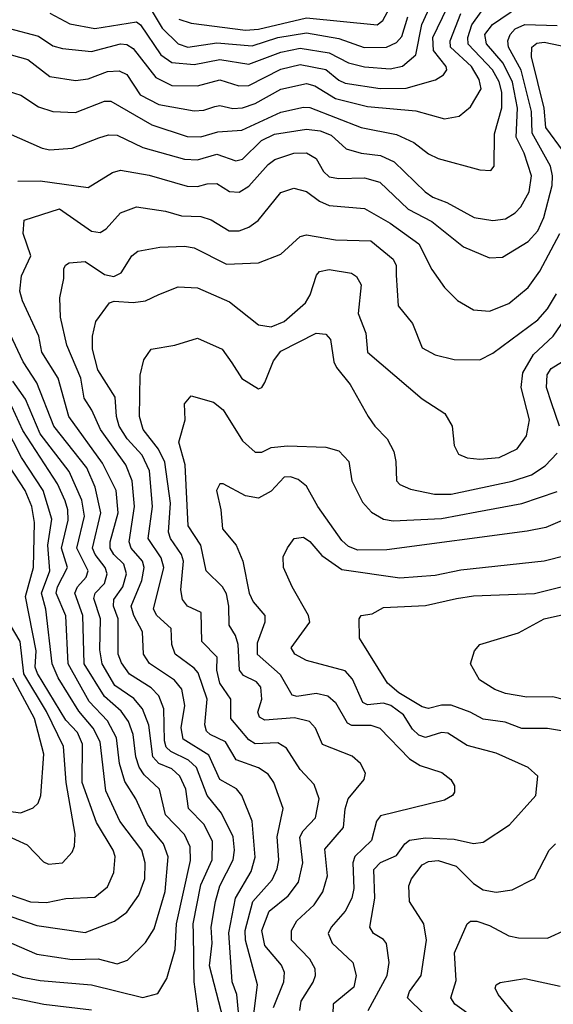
# Model space of a CAD drawing. Extents: x 1308313 to 1441400, y 959662 to 1036319.
# Tile 357 of 656: x 1368131 to 1369793, y 1007325 to 1010391. Entities that reach past the tile are written whole.
import ezdxf

# ---------------------------------------------------------------- set-up
doc = ezdxf.new("R2010")
doc.units = 0

msp = doc.modelspace()

# ---------------------------------------------------------------- linework, layer by layer
at = {"layer": '0CON10XD'}
for points in [[(1368225, 1010411.6), (1368287.9, 1010377.9), (1368365, 1010363.5), (1368495, 1010384.4), (1368507.3, 1010375), (1368571.2, 1010281.2), (1368605, 1010257.3), (1368675, 1010251.1), (1368755, 1010266.5), (1368845, 1010252.2), (1368945, 1010289.2), (1369005, 1010302.4), (1369095, 1010287.5), (1369155, 1010256.7), (1369205, 1010244), (1369285, 1010237.8), (1369323.8, 1010246.2), (1369365, 1010281.2), (1369383.8, 1010376.2), (1369423.9, 1010465)], [(1368525, 1010447.2), (1368575, 1010364.8), (1368625, 1010315.2), (1368655, 1010305.5), (1368745, 1010319.2), (1368855, 1010309.4), (1368935.1, 1010334.9), (1369025, 1010350.4), (1369125, 1010332.2), (1369204.3, 1010304.3), (1369274.3, 1010305.7), (1369305, 1010320.2), (1369321.8, 1010338.2), (1369340, 1010400)], [(1368095, 1010037.1), (1368201, 1009991), (1368225, 1009985.8), (1368295, 1009990.6), (1368377.3, 1010022.7), (1368407.7, 1010032.3), (1368435, 1010031), (1368515, 1009992.6), (1368645, 1009956.7), (1368685, 1009954.5), (1368745, 1009972.2), (1368805, 1009951.6), (1368825, 1009956.2), (1368884.8, 1010015), (1368925, 1010034.5), (1369025, 1010049.8), (1369067.1, 1010045), (1369101.6, 1010031.6), (1369148.3, 1009988.3), (1369195, 1009974.8), (1369255, 1009967.5), (1369297.9, 1009947.9), (1369394.1, 1009855), (1369418.5, 1009838.5), (1369462, 1009822), (1369547.1, 1009775), (1369605, 1009765.3), (1369645, 1009771.1), (1369675, 1009789.2), (1369692, 1009808), (1369717.8, 1009855), (1369725.9, 1009905), (1369702.2, 1009975), (1369677.5, 1010025), (1369681.8, 1010115), (1369666.3, 1010196.3), (1369637.6, 1010255), (1369585, 1010315.3), (1369580.2, 1010345), (1369604, 1010376), (1369685, 1010430.4)], [(1368095, 1010364.3), (1368189.4, 1010339.4), (1368235, 1010309.1), (1368265, 1010300.8), (1368355, 1010291.6), (1368445, 1010315.5), (1368465, 1010313.5), (1368485, 1010301.1), (1368555, 1010211), (1368605, 1010186.3), (1368685, 1010184.4), (1368755, 1010204), (1368814, 1010185), (1368845, 1010186), (1368945, 1010236.9), (1369005, 1010251.3), (1369085, 1010235.5), (1369125, 1010202), (1369145, 1010193.2), (1369253.7, 1010176.3), (1369335, 1010177.6), (1369426.9, 1010203.1), (1369450.9, 1010219.1), (1369461.8, 1010235), (1369460, 1010245), (1369420, 1010295), (1369418.3, 1010335), (1369462.5, 1010427.5)], [(1368095, 1010168.7), (1368135, 1010155.3), (1368189.7, 1010119.7), (1368235, 1010104.7), (1368305, 1010101.6), (1368395, 1010136.7), (1368415, 1010137.4), (1368543, 1010063), (1368653.2, 1010026.8), (1368695, 1010026.5), (1368748.2, 1010041.8), (1368823.7, 1010046.3), (1368945, 1010102.8), (1369015, 1010118.8), (1369035, 1010117.5), (1369195, 1010055.2), (1369305, 1010033.5), (1369358.7, 1010008.6), (1369405, 1009972.8), (1369435, 1009958.7), (1369565, 1009922.9), (1369598.3, 1009921.7), (1369609.2, 1009935), (1369609.8, 1010035), (1369633.2, 1010116.8), (1369633.2, 1010165), (1369625, 1010196.9), (1369604.3, 1010235), (1369528.5, 1010315), (1369527.1, 1010335), (1369539.3, 1010375), (1369569.1, 1010415)], [(1368105, 1010281.2), (1368156.5, 1010266.5), (1368225, 1010214.2), (1368305, 1010201.2), (1368345, 1010206.6), (1368405, 1010229.8), (1368441.6, 1010231.6), (1368465, 1010220), (1368507, 1010157), (1368565, 1010126.5), (1368675, 1010106.8), (1368705, 1010108.8), (1368739.2, 1010120.8), (1368755, 1010124), (1368795.6, 1010114.4), (1368825, 1010115.9), (1368865, 1010129.5), (1368945, 1010174.8), (1369025, 1010191.6), (1369050.4, 1010185), (1369115, 1010145.2), (1369215, 1010120), (1369365, 1010107.3), (1369455, 1010082.4), (1369499.8, 1010090.2), (1369535, 1010119.5), (1369568.4, 1010175), (1369562.3, 1010205), (1369538.9, 1010245), (1369473.2, 1010305), (1369471.7, 1010325), (1369505, 1010410.5)], [(1368627.1, 1010392.9), (1368665, 1010379.8), (1368835, 1010358.5), (1368875, 1010361.4), (1369025, 1010396.7), (1369245, 1010375.3), (1369262, 1010388), (1369283.6, 1010426.4)], [(1368125, 1009888.1), (1368195, 1009889.2), (1368345, 1009868.2), (1368420.6, 1009915), (1368445, 1009921.8), (1368535, 1009906.5), (1368652.9, 1009872.9), (1368685, 1009871.5), (1368715, 1009879.3), (1368745, 1009881.2), (1368785, 1009855.9), (1368815, 1009854.1), (1368845, 1009872.2), (1368905, 1009940), (1368926.4, 1009955), (1368985, 1009975.6), (1369025, 1009976.4), (1369055, 1009958.4), (1369078, 1009918), (1369095, 1009901.6), (1369125, 1009896.7), (1369205, 1009898.8), (1369253.5, 1009885), (1369340.9, 1009800.9), (1369415, 1009762.5), (1369513.2, 1009683.2), (1369595, 1009649.1), (1369635, 1009651.3), (1369715, 1009699.8), (1369745, 1009733.4), (1369764.1, 1009775), (1369789.7, 1009875), (1369791.4, 1009905), (1369784.7, 1009934.7), (1369727.1, 1010037.1), (1369725.3, 1010105), (1369713.4, 1010155), (1369693.3, 1010233.3), (1369653.8, 1010305), (1369652, 1010325), (1369659.1, 1010345), (1369675, 1010362.2), (1369705, 1010375.5), (1369805, 1010373.2)], [(1369825, 1009980), (1369770.5, 1010055), (1369764.9, 1010115), (1369725.5, 1010275), (1369726.2, 1010305), (1369742.2, 1010317.8), (1369765, 1010320.4), (1369865, 1010299.8)], [(1368780.2, 1007220.2), (1368722.8, 1007445), (1368730.7, 1007515), (1368727.2, 1007565), (1368741.5, 1007645), (1368755, 1007693.3), (1368796.4, 1007775), (1368800.6, 1007805), (1368796, 1007846), (1368760.3, 1007920.3), (1368715, 1007974.7), (1368681.9, 1008061.9), (1368657.1, 1008085), (1368601.7, 1008111.7), (1368587.9, 1008125), (1368582.6, 1008145), (1368580.5, 1008245), (1368564.8, 1008285), (1368540.5, 1008310.5), (1368473.3, 1008353.3), (1368447.9, 1008387.9), (1368437.8, 1008415), (1368438.4, 1008525), (1368423.6, 1008565), (1368424.1, 1008585), (1368452.3, 1008625), (1368463.7, 1008665), (1368455.2, 1008695), (1368424.2, 1008725), (1368412.6, 1008745), (1368412.8, 1008765), (1368437.7, 1008855), (1368431.4, 1008925), (1368389.5, 1009009.5), (1368284, 1009155), (1368251.3, 1009275), (1368199.8, 1009355), (1368190.4, 1009405), (1368140, 1009515), (1368131.9, 1009545), (1368136.7, 1009593.2), (1368166, 1009655), (1368141.9, 1009725), (1368145, 1009766.4), (1368255, 1009801.6), (1368355, 1009731.8), (1368381.6, 1009728.4), (1368400.4, 1009739.6), (1368445, 1009789.7), (1368495, 1009808), (1368585, 1009794.8), (1368635, 1009779.8), (1368695, 1009778.2), (1368727.6, 1009767.6), (1368783.7, 1009733.7), (1368815, 1009733.3), (1368845.2, 1009744.8), (1368874, 1009766), (1368945, 1009852.3), (1368985, 1009865.9), (1369025, 1009855.9), (1369065.5, 1009825.5), (1369095, 1009812), (1369205, 1009803.2), (1369285, 1009757.3), (1369375, 1009692.9), (1369415, 1009613.3), (1369455, 1009557.1), (1369495, 1009516.5), (1369545, 1009487.8), (1369595, 1009483.1), (1369655, 1009506.8), (1369715, 1009556.4), (1369751.8, 1009608.2), (1369813.5, 1009725)], [(1368865, 1007783.3), (1368855.2, 1007895.2), (1368823.7, 1007975), (1368806.1, 1007996.1), (1368755, 1008025.3), (1368720.7, 1008100.7), (1368640.9, 1008150.9), (1368634.1, 1008185.9), (1368645.2, 1008255.2), (1368636, 1008306), (1368613.7, 1008333.7), (1368536.1, 1008386.1), (1368516.5, 1008415), (1368514, 1008485), (1368486.7, 1008535), (1368478.3, 1008565), (1368511.5, 1008645), (1368519.3, 1008685), (1368513.9, 1008705), (1368478.9, 1008745), (1368471.8, 1008765), (1368488.8, 1008875), (1368481.5, 1008955), (1368462.1, 1009005), (1368383.3, 1009115), (1368356, 1009175), (1368332.1, 1009212.1), (1368321.9, 1009275), (1368277.7, 1009377.7), (1368258.3, 1009465), (1368255.8, 1009524.3), (1368268.9, 1009585), (1368268.9, 1009615), (1368273.5, 1009626.5), (1368285, 1009633.6), (1368335, 1009638), (1368395, 1009597.3), (1368425, 1009590.8), (1368447.2, 1009602.8), (1368480.4, 1009655), (1368499.7, 1009670.3), (1368567.9, 1009682.1), (1368645, 1009685.8), (1368675, 1009680.9), (1368775, 1009629.4), (1368875, 1009633.4), (1368945, 1009660.8), (1369004.7, 1009715.3), (1369025, 1009720.4), (1369115, 1009705.3), (1369225, 1009702.6), (1369294.7, 1009645), (1369304.1, 1009625), (1369303.6, 1009595), (1369309.9, 1009499.9), (1369355, 1009444.3), (1369385, 1009368.9), (1369425, 1009347.1), (1369485, 1009332.2), (1369565, 1009331.2), (1369605, 1009352.1), (1369745, 1009455.7), (1369775, 1009490.3), (1369803.1, 1009536.9)], [(1368861.1, 1007295), (1368871.7, 1007385), (1368834.3, 1007525), (1368833.6, 1007555), (1368857.6, 1007645), (1368917.2, 1007712.8), (1368933.5, 1007746.6), (1368938.1, 1007775), (1368933.7, 1007846.3), (1368951.8, 1007935), (1368922.9, 1008015), (1368905, 1008041.1), (1368875, 1008061), (1368805.8, 1008085.8), (1368772.3, 1008142.3), (1368724.6, 1008165), (1368712.9, 1008175), (1368707.8, 1008195), (1368715.5, 1008275), (1368686.7, 1008356.7), (1368675, 1008371.7), (1368615.3, 1008415), (1368604.8, 1008444.8), (1368603.1, 1008495), (1368558.3, 1008535), (1368548.4, 1008555), (1368580, 1008685), (1368571.9, 1008715), (1368531.1, 1008775), (1368544.9, 1008875.1), (1368535.5, 1008985.5), (1368512.3, 1009035), (1368466.1, 1009086.1), (1368440.7, 1009125), (1368432.4, 1009155), (1368428.3, 1009215), (1368375, 1009300.4), (1368357.6, 1009365), (1368357.8, 1009405), (1368368.5, 1009451.5), (1368411, 1009509), (1368425.2, 1009514.8), (1368485, 1009510.2), (1368523.3, 1009515), (1368564.2, 1009535), (1368625, 1009558.5), (1368685, 1009555.9), (1368785, 1009512.2), (1368875, 1009440.4), (1368914.6, 1009434.6), (1368955, 1009450.6), (1369021.1, 1009508.9), (1369035.8, 1009534.2), (1369055.4, 1009595), (1369065, 1009606.7), (1369095, 1009612.5), (1369165, 1009601.8), (1369180.8, 1009590.8), (1369195.4, 1009565), (1369185.6, 1009475.6), (1369209.1, 1009415), (1369214.6, 1009355), (1369385, 1009210), (1369455.8, 1009165), (1369478.6, 1009125), (1369484.4, 1009064.4), (1369497.9, 1009037.9), (1369525, 1009026.7), (1369565, 1009022), (1369625, 1009027.8), (1369681.1, 1009055), (1369709.6, 1009095), (1369718.9, 1009145), (1369693.8, 1009245), (1369698.7, 1009291.3), (1369731.5, 1009348.5), (1369793.3, 1009405), (1369854.5, 1009495)], [(1368696.9, 1007235), (1368674.8, 1007395), (1368672.8, 1007545), (1368671.9, 1007575), (1368695, 1007696.7), (1368731.3, 1007775), (1368731.6, 1007831.6), (1368705.9, 1007885), (1368656.6, 1007935), (1368649, 1007995), (1368630.4, 1008035), (1368605, 1008057.8), (1368564.5, 1008074.5), (1368546.3, 1008095), (1368533.6, 1008193.6), (1368513.4, 1008245), (1368486.8, 1008276.8), (1368427.5, 1008317.5), (1368388.4, 1008385), (1368381, 1008429), (1368382.9, 1008525), (1368361.8, 1008588.2), (1368366.3, 1008605), (1368395.5, 1008635), (1368403.7, 1008665), (1368397.5, 1008685), (1368365.9, 1008725), (1368357.6, 1008745), (1368383.7, 1008855), (1368366.7, 1008935), (1368340, 1008995), (1368237.4, 1009125), (1368185, 1009260.4), (1368141.8, 1009325), (1368051.9, 1009515)], [(1368921.4, 1007315), (1368954.4, 1007395), (1368955.7, 1007424.3), (1368946.9, 1007446.9), (1368895, 1007508.2), (1368886, 1007555), (1368908.7, 1007615), (1368967.8, 1007662.2), (1368999.8, 1007705), (1369013, 1007765), (1369004.3, 1007845), (1369014.7, 1007865), (1369052.6, 1007905), (1369063.7, 1007965), (1369048.8, 1008008.8), (1369005, 1008056.1), (1368962.8, 1008122.8), (1368935, 1008138.8), (1368865, 1008136.3), (1368845, 1008147.9), (1368789.2, 1008215), (1368789.1, 1008275), (1368754.5, 1008325), (1368745.2, 1008365), (1368745.9, 1008405.9), (1368698.6, 1008455), (1368696.9, 1008545), (1368653.5, 1008565), (1368637.9, 1008585), (1368633.3, 1008615), (1368641.7, 1008705), (1368635.8, 1008725.8), (1368601.4, 1008775), (1368594.5, 1008795), (1368601.2, 1008885), (1368583.3, 1009013.3), (1368563.6, 1009053.6), (1368516.3, 1009115), (1368504.8, 1009154.8), (1368506.5, 1009283.5), (1368518.1, 1009331.9), (1368541.2, 1009365), (1368615, 1009377.3), (1368685, 1009399.1), (1368761.9, 1009365), (1368791.9, 1009321.9)], [(1368791.9, 1009321.9), (1368823.6, 1009273.6), (1368875, 1009241.4), (1368885, 1009245.6), (1368895, 1009261.1), (1368921.9, 1009328.1), (1368945, 1009358.5), (1369055, 1009414.5), (1369085, 1009411.4), (1369099.5, 1009395), (1369109.8, 1009325), (1369117.7, 1009307.7), (1369160.7, 1009255), (1369217.1, 1009155), (1369237.3, 1009125), (1369275.8, 1009085.8), (1369296.3, 1009046.3), (1369303.3, 1009015), (1369305, 1008954.4), (1369315, 1008943.8), (1369348.7, 1008928.7), (1369423.6, 1008913.6), (1369475, 1008913.8), (1369665, 1008953.3), (1369725, 1008973.9), (1369768.4, 1009001.6), (1369805, 1009040.9)], [(1369812.3, 1009125), (1369787.7, 1009197.7), (1369772.3, 1009245), (1369774.4, 1009285), (1369786.9, 1009305), (1369835.4, 1009335)], [(1368096.4, 1007425), (1368139.3, 1007409.3), (1368195, 1007398.8), (1368355, 1007385.7), (1368515, 1007345.7), (1368561.2, 1007358.8), (1368589.7, 1007405), (1368615.8, 1007495), (1368619.4, 1007575), (1368663.1, 1007773.1), (1368662.4, 1007815), (1368645, 1007853.6), (1368585.6, 1007915), (1368566.7, 1007995), (1368519.4, 1008039.4), (1368503, 1008063), (1368493.2, 1008095), (1368485.1, 1008165.1), (1368470.3, 1008205), (1368447.2, 1008237.2), (1368395, 1008283.7), (1368332.3, 1008385), (1368327.6, 1008535), (1368302.8, 1008605), (1368310.9, 1008625), (1368337.9, 1008655), (1368344.5, 1008675), (1368309, 1008745), (1368332.9, 1008845), (1368325.1, 1008895.1), (1368285, 1008984.2), (1368195, 1009101), (1368149.2, 1009209.2), (1368109.7, 1009265)], [(1369034.7, 1007465), (1368978.4, 1007525), (1368977.6, 1007555), (1368994.2, 1007585), (1369048.1, 1007635), (1369075.2, 1007674.8), (1369089.6, 1007725), (1369082.2, 1007807.8), (1369139.5, 1007875), (1369145, 1007933.8), (1369154.2, 1007965), (1369204.4, 1008025), (1369208.9, 1008045), (1369193.3, 1008075), (1369167, 1008097), (1369074, 1008134), (1369052.2, 1008185), (1369034.4, 1008205), (1368986.9, 1008216.9), (1368895, 1008209.8), (1368878.6, 1008218.6), (1368872.9, 1008235), (1368886, 1008275), (1368881.9, 1008311.9), (1368868.5, 1008328.5), (1368828.8, 1008348.8), (1368816.4, 1008365), (1368812, 1008445), (1368803.7, 1008473.7), (1368783.9, 1008505), (1368783, 1008565), (1368775, 1008602.9), (1368763.3, 1008625), (1368712.3, 1008675), (1368695.2, 1008755), (1368656, 1008815), (1368647.2, 1009005), (1368627.4, 1009075), (1368646.7, 1009145), (1368644.7, 1009195), (1368665, 1009220), (1368735, 1009199.6), (1368765, 1009176), (1368825, 1009079.6), (1368865, 1009044.4), (1368885, 1009044.6), (1368915, 1009058.8), (1368965, 1009064.3), (1369085, 1009059.3), (1369125, 1009048), (1369156.2, 1009015), (1369166.1, 1008955), (1369198.7, 1008888.7), (1369226.9, 1008856.9), (1369265, 1008835.3), (1369295, 1008830.3), (1369445, 1008838), (1369555, 1008857.8), (1369695, 1008884), (1369805, 1008921.6)], [(1368105.4, 1007515.4), (1368185, 1007480.7), (1368295, 1007464.8), (1368376, 1007466), (1368435, 1007451), (1368467.5, 1007462.5), (1368522.8, 1007517.2), (1368550.1, 1007559.9), (1368584, 1007676), (1368594.2, 1007784.2), (1368578.8, 1007825), (1368529.6, 1007885), (1368493, 1007965), (1368458.7, 1008018.7), (1368442.1, 1008075), (1368432.4, 1008155), (1368405, 1008207), (1368347.9, 1008267.9), (1368282.1, 1008385), (1368275, 1008534), (1368244.6, 1008605), (1368248.6, 1008625), (1368280, 1008685), (1368261.1, 1008745), (1368281.9, 1008831.9), (1368280.9, 1008865), (1368272.6, 1008892.6), (1368249.1, 1008945), (1368141.3, 1009111.3), (1368106.8, 1009186.8)], [(1368054.7, 1007614.7), (1368185, 1007570.2), (1368335, 1007548.2), (1368426.5, 1007583.5), (1368465, 1007612), (1368502.9, 1007665), (1368520.8, 1007715), (1368521.7, 1007765), (1368511.7, 1007805), (1368443.6, 1007895), (1368399.7, 1007989.7), (1368381.7, 1008141.7), (1368360, 1008185), (1368315, 1008237.7), (1368251, 1008341), (1368232.8, 1008385), (1368212.9, 1008555), (1368198.9, 1008605), (1368225.1, 1008675), (1368219, 1008755), (1368231.8, 1008835), (1368204.3, 1008925), (1368137.4, 1009027.4), (1368061.7, 1009171.7)], [(1368104.3, 1007665), (1368165, 1007643.8), (1368215, 1007642), (1368275, 1007654.7), (1368365, 1007658.8), (1368405, 1007690.4), (1368424.7, 1007735), (1368428.6, 1007785), (1368422.5, 1007805), (1368370.7, 1007890.7), (1368326.1, 1008015), (1368326.9, 1008135), (1368311.4, 1008171.4), (1368275, 1008209.8), (1368186.7, 1008355), (1368179.4, 1008375), (1368182.4, 1008425), (1368149.3, 1008595), (1368173.9, 1008685), (1368177.2, 1008825), (1368169.1, 1008875), (1368148.5, 1008925), (1368099.1, 1008999.1)], [(1369711.7, 1008798.3), (1369275, 1008739.6), (1369185, 1008739.1), (1369155, 1008750.5), (1369135, 1008768.7), (1369060.4, 1008875), (1369025, 1008937.8), (1368998.8, 1008958.8), (1368975, 1008967.5), (1368955, 1008965.9), (1368915, 1008922.2), (1368875, 1008900.7), (1368835, 1008908), (1368765, 1008945.6), (1368755, 1008945.6), (1368743.8, 1008925), (1368758.2, 1008865), (1368762.9, 1008805), (1368805.4, 1008755), (1368826.7, 1008705), (1368846, 1008605), (1368858.5, 1008578.5), (1368894.7, 1008535), (1368894.7, 1008515), (1368870.9, 1008449.1), (1368870.5, 1008415), (1368942.2, 1008352.2), (1368978.6, 1008288.6), (1368995, 1008284.4), (1369055, 1008294), (1369091.5, 1008285), (1369115, 1008264.5), (1369151, 1008201), (1369165, 1008194.4), (1369225, 1008193.5), (1369253.3, 1008185), (1369345, 1008089.4), (1369378.7, 1008068.7), (1369446.6, 1008046.6), (1369474.3, 1008025), (1369485.6, 1008005), (1369485.8, 1007985), (1369479.2, 1007975), (1369455, 1007960), (1369255, 1007911.5), (1369242.4, 1007895), (1369226.9, 1007835), (1369174.7, 1007785), (1369168.7, 1007765), (1369171.6, 1007685), (1369166, 1007655), (1369145.2, 1007614.8), (1369101.1, 1007565), (1369092.5, 1007545), (1369104.7, 1007515), (1369169.1, 1007455), (1369179.7, 1007415), (1369171.7, 1007378.3), (1369107.6, 1007325), (1369106.6, 1007295)], [(1369855, 1008846.3), (1369770.1, 1008809.9), (1369711.7, 1008798.3)], [(1369216.4, 1007305), (1369276.1, 1007415), (1369282.6, 1007455), (1369274.2, 1007514.2), (1369265, 1007526.2), (1369233.3, 1007545), (1369222.2, 1007565), (1369237.7, 1007655), (1369233.9, 1007745), (1369255, 1007766), (1369305, 1007787.9), (1369330.7, 1007825), (1369345, 1007835.7), (1369395, 1007843.2), (1369485, 1007838.5), (1369545, 1007825.4), (1369575, 1007829.6), (1369656.6, 1007883.4), (1369739.2, 1007975), (1369745.5, 1008035.5), (1369715, 1008061.9), (1369615, 1008106.8), (1369525, 1008130.5), (1369465, 1008168.8), (1369445, 1008171.6), (1369395, 1008155.7), (1369375, 1008162.7), (1369355, 1008181.1), (1369326.6, 1008226.6), (1369287.6, 1008255), (1369265, 1008262.1), (1369215, 1008257.7), (1369200, 1008265), (1369167.6, 1008337.6), (1369145, 1008362.9), (1369025, 1008395.4), (1368988.5, 1008415), (1368976.7, 1008435), (1369035.4, 1008515), (1369031.2, 1008535), (1368979.6, 1008625), (1368953.2, 1008685), (1368951.5, 1008718.5), (1368965, 1008746.2), (1368986.2, 1008775), (1369015, 1008779.5), (1369035, 1008765.5), (1369071.9, 1008721.9), (1369135, 1008678.7), (1369315, 1008652.5), (1369425, 1008661.2), (1369505, 1008677.7), (1369765, 1008705.8), (1369835, 1008723.2)], [(1369855, 1008170.5), (1369775, 1008184.1), (1369695, 1008183.8), (1369643.6, 1008203.6), (1369575, 1008213), (1369534.8, 1008234.8), (1369475, 1008255.9), (1369445, 1008256.2), (1369405, 1008245.7), (1369385, 1008250.9), (1369312.3, 1008295), (1369276.8, 1008325), (1369189.5, 1008465), (1369188.6, 1008525), (1369195, 1008535.6), (1369229.4, 1008540.6), (1369265, 1008560.6), (1369395, 1008567), (1369491.9, 1008588.1), (1369545, 1008596.5), (1369735, 1008604.3), (1369855, 1008633.9)], [(1369865, 1008263.2), (1369792, 1008282), (1369711.2, 1008281.2), (1369645, 1008292.2), (1369610.8, 1008305), (1369564, 1008335), (1369535.7, 1008385), (1369548, 1008425), (1369565, 1008445.7), (1369685, 1008481.8), (1369764.9, 1008525.1), (1369895, 1008553.8)], [(1368081.5, 1007855), (1368155, 1007821.3), (1368205, 1007768.1), (1368221.5, 1007761.5), (1368265, 1007765.5), (1368295, 1007798.6), (1368302.4, 1007817.6), (1368304.3, 1007855), (1368275.8, 1008015), (1368267.7, 1008127.7), (1368215, 1008237), (1368144.1, 1008354.1), (1368132.7, 1008455), (1368102.4, 1008505)], [(1368055, 1007931.2), (1368135, 1007921.2), (1368173.5, 1007936.5), (1368188.5, 1007951.5), (1368196.7, 1007975), (1368206.4, 1008103.6), (1368177.9, 1008215), (1368110.1, 1008340.1)], [(1369443.4, 1007243.4), (1369339.6, 1007345), (1369345.4, 1007365), (1369381.8, 1007415), (1369398.4, 1007525), (1369390, 1007575), (1369345.5, 1007645), (1369343.4, 1007693.4), (1369351.8, 1007715), (1369385, 1007758.8), (1369405, 1007769), (1369435, 1007772.3), (1369490.8, 1007755), (1369545, 1007700.6), (1369575, 1007681.2), (1369615, 1007673.5), (1369665, 1007681.5), (1369735, 1007716.9), (1369780, 1007805)], [(1369780, 1007805), (1369800, 1007825)], [(1368817.8, 1007245), (1368808, 1007355), (1368792.6, 1007395), (1368782.5, 1007547.5), (1368803.8, 1007655), (1368852, 1007738), (1368865, 1007783.3)], [(1369556.1, 1007275), (1369486.2, 1007325), (1369473.8, 1007345), (1369490.7, 1007399.3), (1369485.7, 1007485), (1369525, 1007575.7), (1369535, 1007583.3), (1369555, 1007583.8), (1369595, 1007570), (1369655, 1007537.7), (1369685, 1007531.5), (1369775, 1007530.6), (1369835, 1007558.1)], [(1369004.2, 1007305), (1369008.1, 1007335), (1369045.9, 1007394.1), (1369052.9, 1007415), (1369051.6, 1007435), (1369034.7, 1007465)], [(1369672.7, 1007292.7), (1369621.2, 1007355), (1369612.2, 1007375), (1369615.8, 1007385), (1369627.8, 1007392.2), (1369705, 1007404.7), (1369815, 1007381.2)], [(1368060, 1007355), (1368206.2, 1007325), (1368355, 1007307.2)]]:
    msp.add_lwpolyline(points, dxfattribs=at)

doc.saveas('drawing.dxf')
